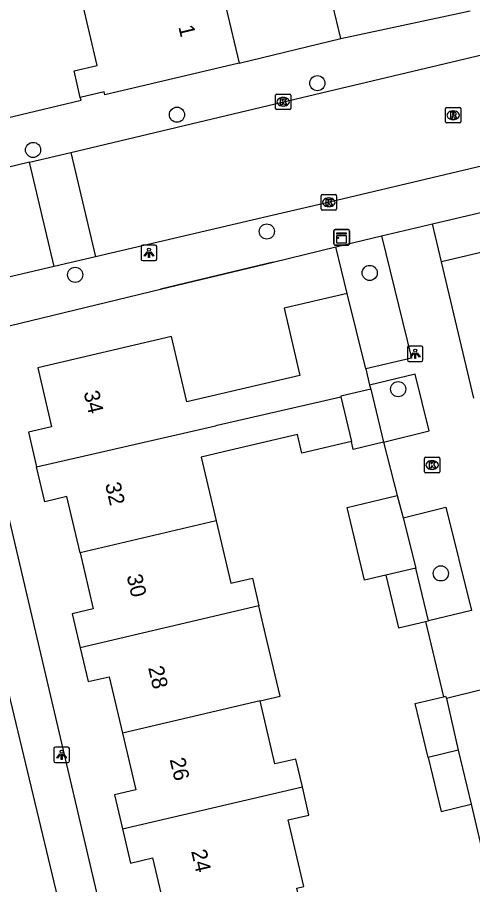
# Model space of a CAD drawing. Extents: x 158038 to 159242, y 380133 to 381214.
# Drawn here: x 158889.1 to 158918.5, y 380678.1 to 380734.1 of the extents above; entities that cross this region are included whole.
import ezdxf

# ---------------------------------------------------------------- set-up
doc = ezdxf.new("R2010")
doc.units = 0
for name, color, linetype in [('IMGEO_Boom', 7, 'Continuous'), ('IMGEO_Groenvoorziening', 7, 'Continuous'), ('IMGEO_Kast', 7, 'Continuous'), ('IMGEO_Kolk', 7, 'Continuous'), ('IMGEO_Lichtpunt', 7, 'Continuous'), ('IMGEO_Muur', 7, 'Continuous'), ('IMGEO_Pand', 7, 'Continuous'), ('IMGEO_Pand_nummerreeks', 7, 'Continuous'), ('IMGEO_Parkeervlak_open', 7, 'Continuous'), ('IMGEO_Rijbaan_lokaal_open', 7, 'Continuous'), ('IMGEO_Rioolput', 7, 'Continuous'), ('IMGEO_Voetpad_open', 7, 'Continuous')]:
    doc.layers.add(name, color=color, linetype=linetype)

msp = doc.modelspace()

# ---------------------------------------------------------------- linework, layer by layer
at = {"layer": 'IMGEO_Boom'}
for centre in [(158908.484, 380729.84), (158899.429, 380727.804), (158890.145, 380725.528), (158905.222, 380720.269), (158892.861, 380717.471), (158911.862, 380717.593), (158913.697, 380710.094), (158916.45, 380698.199)]:
    msp.add_circle(centre, 0.489, dxfattribs=at)
at = {"layer": 'IMGEO_Groenvoorziening'}
for points in [[(158910.413, 380716.268), (158909.679, 380719.27)], [(158918.406, 380683.297), (158919.15, 380680.101), (158921.356, 380680.66)]]:
    msp.add_lwpolyline(points, dxfattribs=at)
at = {"layer": 'IMGEO_Kast'}
for p, q in [((158909.553, 380719.465), (158909.553, 380720.306)), ((158909.553, 380720.306), (158909.553, 380719.465)), ((158909.628, 380720.39), (158910.469, 380720.39)), ((158910.469, 380720.39), (158909.628, 380720.39)), ((158910.553, 380720.315), (158910.553, 380719.474)), ((158910.553, 380719.474), (158910.553, 380720.315)), ((158910.478, 380719.39), (158909.637, 380719.39)), ((158909.637, 380719.39), (158910.478, 380719.39))]:
    msp.add_line(p, q, dxfattribs=at)
for points in [[(158909.748, 380720.18), (158910.348, 380720.18), (158910.348, 380720.095), (158909.748, 380720.095), (158909.748, 380720.18)], [(158909.748, 380720.005), (158910.348, 380720.005), (158910.348, 380719.516), (158909.748, 380719.516), (158909.748, 380720.005)]]:
    msp.add_lwpolyline(points, dxfattribs=at)
msp.add_circle((158909.832, 380719.854), 0.0377, dxfattribs=at)
for centre, start, end in [((158909.631, 380720.312), 92.4484, 184.2845), ((158909.631, 380720.312), 92.4484, 184.2845), ((158910.475, 380720.312), 2.4484, 94.2845), ((158910.475, 380720.312), 2.4484, 94.2845), ((158909.631, 380719.468), 182.4484, 274.2845), ((158909.631, 380719.468), 182.4484, 274.2845), ((158910.475, 380719.468), 272.4484, 4.2845), ((158910.475, 380719.468), 272.4484, 4.2845)]:
    msp.add_arc(centre, 0.0779, start, end, dxfattribs=at)
at = {"layer": 'IMGEO_Kolk'}
for p, q in [((158905.855, 380729.137), (158906.707, 380729.137)), ((158905.78, 380728.211), (158905.78, 380729.063)), ((158906.268, 380728.917), (158906.293, 380728.917)), ((158906.781, 380729.063), (158906.781, 380728.211)), ((158906.707, 380728.137), (158905.855, 380728.137)), ((158906.291, 380728.357), (158906.266, 380728.357)), ((158908.725, 380721.723), (158908.725, 380722.575)), ((158908.8, 380722.649), (158909.652, 380722.649)), ((158909.213, 380722.429), (158909.238, 380722.429)), ((158909.726, 380722.575), (158909.726, 380721.723)), ((158909.236, 380721.869), (158909.211, 380721.869)), ((158909.652, 380721.649), (158908.8, 380721.649)), ((158915.464, 380705.691), (158916.316, 380705.691)), ((158915.389, 380704.765), (158915.389, 380705.617)), ((158915.877, 380705.471), (158915.902, 380705.471)), ((158916.39, 380705.617), (158916.39, 380704.765)), ((158916.316, 380704.691), (158915.464, 380704.691)), ((158915.9, 380704.911), (158915.875, 380704.911))]:
    msp.add_line(p, q, dxfattribs=at)
for points in [[(158905.855, 380729.137), (158906.707, 380729.137)], [(158905.78, 380728.211), (158905.78, 380729.063)], [(158906.101, 380728.837), (158906.224, 380728.837), (158906.224, 380728.686), (158906.354, 380728.837), (158906.518, 380728.837), (158906.372, 380728.686), (158906.525, 380728.437), (158906.373, 380728.437), (158906.288, 380728.601), (158906.224, 380728.534), (158906.224, 380728.437), (158906.101, 380728.437), (158906.101, 380728.837)], [(158906.781, 380729.063), (158906.781, 380728.211)], [(158906.707, 380728.137), (158905.855, 380728.137)], [(158908.725, 380721.723), (158908.725, 380722.575)], [(158908.8, 380722.649), (158909.652, 380722.649)], [(158909.726, 380722.575), (158909.726, 380721.723)], [(158909.046, 380722.349), (158909.169, 380722.349), (158909.169, 380722.198), (158909.299, 380722.349), (158909.463, 380722.349), (158909.317, 380722.198), (158909.47, 380721.949), (158909.318, 380721.949), (158909.233, 380722.113), (158909.169, 380722.046), (158909.169, 380721.949), (158909.046, 380721.949), (158909.046, 380722.349)], [(158909.652, 380721.649), (158908.8, 380721.649)], [(158915.464, 380705.691), (158916.316, 380705.691)], [(158915.389, 380704.765), (158915.389, 380705.617)], [(158915.71, 380705.391), (158915.833, 380705.391), (158915.833, 380705.24), (158915.963, 380705.391), (158916.127, 380705.391), (158915.981, 380705.24), (158916.134, 380704.991), (158915.982, 380704.991), (158915.897, 380705.155), (158915.833, 380705.088), (158915.833, 380704.991), (158915.71, 380704.991), (158915.71, 380705.391)], [(158916.39, 380705.617), (158916.39, 380704.765)], [(158916.316, 380704.691), (158915.464, 380704.691)]]:
    msp.add_lwpolyline(points, dxfattribs=at)
for centre, start, end in [((158905.857, 380729.061), 91.552, 178.448), ((158905.857, 380729.061), 91.552, 178.448), ((158906.705, 380729.061), 1.552, 88.448), ((158906.705, 380729.061), 1.552, 88.448), ((158905.857, 380728.213), 181.552, 268.448), ((158905.857, 380728.213), 181.552, 268.448), ((158906.705, 380728.213), 271.552, 358.448), ((158906.705, 380728.213), 271.552, 358.448), ((158908.802, 380722.573), 91.552, 178.448), ((158908.802, 380722.573), 91.552, 178.448), ((158909.65, 380722.573), 1.552, 88.448), ((158909.65, 380722.573), 1.552, 88.448), ((158908.802, 380721.725), 181.552, 268.448), ((158908.802, 380721.725), 181.552, 268.448), ((158909.65, 380721.725), 271.552, 358.448), ((158909.65, 380721.725), 271.552, 358.448), ((158915.466, 380705.615), 91.552, 178.448), ((158915.466, 380705.615), 91.552, 178.448), ((158916.314, 380705.615), 1.552, 88.448), ((158916.314, 380705.615), 1.552, 88.448), ((158915.466, 380704.767), 181.552, 268.448), ((158915.466, 380704.767), 181.552, 268.448), ((158916.314, 380704.767), 271.552, 358.448), ((158916.314, 380704.767), 271.552, 358.448)]:
    msp.add_arc(centre, 0.0765, start, end, dxfattribs=at)
for centre, major_axis, ratio, start_param, end_param in [((158906.267, 380728.637), (-0.387, 0.002), 0.722429, 4.712389, 7.853982), ((158906.292, 380728.637), (-0.39, 0.002), 0.717154, 1.570796, 4.712389), ((158909.212, 380722.149), (-0.387, 0.002), 0.722429, 4.712389, 7.853982), ((158909.237, 380722.149), (-0.39, 0.002), 0.717154, 1.570796, 4.712389), ((158915.876, 380705.191), (-0.387, 0.002), 0.722429, 4.712389, 7.853982), ((158915.901, 380705.191), (-0.39, 0.002), 0.717154, 1.570796, 4.712389)]:
    msp.add_ellipse(centre, major_axis=major_axis, ratio=ratio, start_param=start_param, end_param=end_param, dxfattribs=at)
at = {"layer": 'IMGEO_Lichtpunt'}
for p, q in [((158897.123, 380719.297), (158897.123, 380718.49)), ((158897.123, 380719.297), (158897.123, 380718.49)), ((158898.025, 380719.392), (158897.217, 380719.392)), ((158898.025, 380719.392), (158897.217, 380719.392)), ((158898.119, 380718.49), (158898.119, 380719.297)), ((158898.119, 380718.49), (158898.119, 380719.297)), ((158897.217, 380718.396), (158898.025, 380718.396)), ((158897.217, 380718.396), (158898.025, 380718.396)), ((158914.299, 380712.78), (158914.299, 380711.973)), ((158914.299, 380712.78), (158914.299, 380711.973)), ((158915.201, 380712.875), (158914.393, 380712.875)), ((158915.201, 380712.875), (158914.393, 380712.875)), ((158915.295, 380711.973), (158915.295, 380712.78)), ((158915.295, 380711.973), (158915.295, 380712.78)), ((158914.393, 380711.879), (158915.201, 380711.879)), ((158914.393, 380711.879), (158915.201, 380711.879)), ((158891.489, 380686.9), (158891.489, 380686.093)), ((158891.489, 380686.9), (158891.489, 380686.093)), ((158892.391, 380686.995), (158891.583, 380686.995)), ((158892.391, 380686.995), (158891.583, 380686.995)), ((158892.485, 380686.093), (158892.485, 380686.9)), ((158892.485, 380686.093), (158892.485, 380686.9)), ((158891.583, 380685.999), (158892.391, 380685.999)), ((158891.583, 380685.999), (158892.391, 380685.999))]:
    msp.add_line(p, q, dxfattribs=at)
for points in [[(158897.497, 380718.961), (158897.536, 380718.933), (158897.348, 380718.671), (158897.31, 380718.698), (158897.497, 380718.961)], [(158897.599, 380718.913), (158897.646, 380718.913), (158897.646, 380718.591), (158897.599, 380718.591), (158897.599, 380718.913)], [(158897.709, 380718.933), (158897.747, 380718.96), (158897.934, 380718.698), (158897.895, 380718.67), (158897.709, 380718.933)], [(158914.673, 380712.444), (158914.712, 380712.416), (158914.524, 380712.154), (158914.486, 380712.181), (158914.673, 380712.444)], [(158914.775, 380712.396), (158914.822, 380712.396), (158914.822, 380712.074), (158914.775, 380712.074), (158914.775, 380712.396)], [(158914.885, 380712.416), (158914.923, 380712.443), (158915.11, 380712.181), (158915.071, 380712.153), (158914.885, 380712.416)], [(158891.863, 380686.564), (158891.902, 380686.536), (158891.714, 380686.274), (158891.676, 380686.301), (158891.863, 380686.564)], [(158891.965, 380686.516), (158892.012, 380686.516), (158892.012, 380686.194), (158891.965, 380686.194), (158891.965, 380686.516)], [(158892.075, 380686.536), (158892.113, 380686.563), (158892.3, 380686.301), (158892.261, 380686.273), (158892.075, 380686.536)]]:
    msp.add_lwpolyline(points, dxfattribs=at)
for centre in [(158897.622, 380719.095), (158914.798, 380712.578), (158891.988, 380686.698)]:
    msp.add_circle(centre, 0.0994, dxfattribs=at)
for centre, start, end in [((158897.217, 380719.297), 90, 180), ((158897.217, 380719.297), 90, 180), ((158898.025, 380719.297), 0, 90), ((158898.025, 380719.297), 0, 90), ((158897.217, 380718.49), 180, 270), ((158897.217, 380718.49), 180, 270), ((158898.025, 380718.49), 270, 0), ((158898.025, 380718.49), 270, 360), ((158914.393, 380712.78), 90, 180), ((158914.393, 380712.78), 90, 180), ((158915.201, 380712.78), 0, 90), ((158915.201, 380712.78), 0, 90), ((158914.393, 380711.973), 180, 270), ((158914.393, 380711.973), 180, 270), ((158915.201, 380711.973), 270, 0), ((158915.201, 380711.973), 270, 360), ((158891.583, 380686.9), 90, 180), ((158891.583, 380686.9), 90, 180), ((158892.391, 380686.9), 0, 90), ((158892.391, 380686.9), 0, 90), ((158891.583, 380686.093), 180, 270), ((158891.583, 380686.093), 180, 270), ((158892.391, 380686.093), 270, 0), ((158892.391, 380686.093), 270, 360)]:
    msp.add_arc(centre, 0.0946, start, end, dxfattribs=at)
at = {"layer": 'IMGEO_Muur'}
msp.add_lwpolyline([(158905.644, 380718.296), (158898.361, 380716.537)], dxfattribs=at)
at = {"layer": 'IMGEO_Pand'}
for points in [[(158907.179, 380738.452), (158907.786, 380735.88), (158902.603, 380734.656), (158903.435, 380731.133)], [(158893.192, 380728.916), (158892.788, 380730.626), (158894.281, 380730.979), (158893.287, 380735.188)], [(158903.435, 380731.133), (158894.784, 380729.091), (158894.739, 380729.281), (158893.192, 380728.916)], [(158922.579, 380719.739), (158916.495, 380718.305)], [(158918.575, 380709.518), (158916.495, 380718.305)], [(158910.413, 380716.268), (158906.344, 380715.313), (158907.36, 380710.982), (158900.064, 380709.28), (158899.076, 380713.49), (158890.442, 380711.464), (158891.333, 380707.666), (158889.84, 380707.316), (158890.367, 380705.068)], [(158911.604, 380711.397), (158910.413, 380716.268)], [(158911.604, 380711.397), (158911.86, 380710.353)], [(158911.86, 380710.353), (158911.926, 380710.084)], [(158890.367, 380705.068), (158901.905, 380707.731), (158902.021, 380707.758), (158910.009, 380709.602)], [(158911.926, 380710.084), (158910.001, 380709.632), (158910.009, 380709.602)], [(158910.009, 380709.602), (158910.689, 380706.702)], [(158911.926, 380710.084), (158912.762, 380706.666)], [(158910.689, 380706.702), (158907.484, 380705.951), (158907.202, 380707.154), (158902.425, 380706.035), (158900.999, 380705.701), (158901.964, 380701.588)], [(158912.762, 380706.666), (158910.805, 380706.206), (158910.689, 380706.702)], [(158893.173, 380699.528), (158892.322, 380703.154), (158890.895, 380702.819), (158890.367, 380705.068)], [(158912.913, 380698.091), (158911.531, 380697.764), (158910.41, 380702.462), (158913.643, 380703.221)], [(158913.643, 380703.221), (158914.011, 380701.782)], [(158914.011, 380701.782), (158914.839, 380698.547)], [(158901.964, 380701.588), (158893.173, 380699.528)], [(158901.964, 380701.588), (158902.908, 380697.563), (158904.293, 380697.888), (158904.712, 380696.102)], [(158893.173, 380699.528), (158894.023, 380695.902), (158892.669, 380695.585), (158893.182, 380693.4)], [(158914.839, 380698.547), (158912.913, 380698.091)], [(158915.651, 380695.144), (158914.839, 380698.547)], [(158912.913, 380698.091), (158913.725, 380694.685), (158915.467, 380695.1)], [(158904.712, 380696.102), (158893.182, 380693.4)], [(158904.794, 380689.965), (158906.082, 380690.267), (158905.146, 380694.253), (158904.712, 380696.102)], [(158915.467, 380695.1), (158915.651, 380695.144)], [(158893.182, 380693.4), (158893.695, 380691.214), (158895.059, 380691.534), (158895.916, 380687.885)], [(158904.794, 380689.965), (158895.916, 380687.885)], [(158907.517, 380684.429), (158907.098, 380686.215), (158905.749, 380685.898), (158904.794, 380689.965)], [(158915.635, 380686.32), (158914.803, 380689.806), (158916.628, 380690.242)], [(158916.628, 380690.242), (158916.748, 380690.27), (158916.816, 380690.128)], [(158916.816, 380690.128), (158917.58, 380686.784)], [(158895.916, 380687.885), (158896.772, 380684.236), (158895.393, 380683.913), (158895.91, 380681.71)], [(158917.58, 380686.784), (158915.635, 380686.32)], [(158917.58, 380686.784), (158918.406, 380683.297)], [(158915.635, 380686.32), (158916.466, 380682.834), (158918.406, 380683.297)], [(158895.91, 380681.71), (158907.517, 380684.429)], [(158907.856, 380674.994), (158907.152, 380677.889), (158907.608, 380677.996), (158906.601, 380682.289), (158907.945, 380682.605), (158907.517, 380684.429)], [(158895.91, 380681.71), (158896.428, 380679.504), (158897.849, 380679.838), (158898.765, 380675.932)]]:
    msp.add_lwpolyline(points, dxfattribs=at)
at = {"layer": 'IMGEO_Parkeervlak_open'}
for points in [[(158916.495, 380718.305), (158915.915, 380720.757)], [(158912.627, 380719.981), (158914.549, 380712.085), (158911.604, 380711.397)], [(158898.765, 380675.932), (158894.884, 380674.937), (158885.832, 380713.512)], [(158912.762, 380706.666), (158915.688, 380707.408), (158914.8, 380711.056), (158911.86, 380710.353)], [(158912.762, 380706.666), (158913.643, 380703.221)], [(158914.011, 380701.782), (158916.78, 380702.469), (158918.432, 380695.812), (158915.651, 380695.144)], [(158915.467, 380695.1), (158916.628, 380690.242)], [(158921.356, 380680.66), (158921.186, 380681.662), (158922.518, 380682.103), (158921.861, 380684.749), (158920.762, 380684.437), (158919.165, 380690.712), (158916.816, 380690.128)]]:
    msp.add_lwpolyline(points, dxfattribs=at)
at = {"layer": 'IMGEO_Rijbaan_lokaal_open'}
for points in [[(158892.585, 380725.37), (158906.223, 380728.622), (158924.707, 380733.004), (158931.767, 380734.678), (158952.007, 380739.486)], [(158953.626, 380732.709), (158946.206, 380730.922), (158908.911, 380722.077), (158905.297, 380721.232), (158894.17, 380718.632)], [(158883.169, 380712.856), (158886.425, 380699.287), (158892.098, 380675.667), (158898.523, 380648.555), (158934.704, 380657.083), (158975.044, 380666.574), (158968.647, 380694.592), (158966.776, 380702.764), (158964.624, 380711.769), (158961.403, 380725.779)], [(158889.92, 380724.734), (158892.585, 380725.37)], [(158892.585, 380725.37), (158894.17, 380718.632)], [(158889.92, 380724.734), (158886.167, 380723.839), (158866.094, 380719.215), (158865.989, 380719.188), (158865.279, 380719.047), (158864.56, 380718.969), (158863.836, 380718.955), (158863.115, 380719.007), (158862.4, 380719.123), (158861.699, 380719.302), (158861.017, 380719.543), (158860.359, 380719.844), (158859.731, 380720.202)], [(158891.502, 380718.008), (158889.92, 380724.734)], [(158894.17, 380718.632), (158891.502, 380718.008)], [(158891.502, 380718.008), (158887.08, 380716.975), (158883.218, 380716.059), (158876.928, 380714.568)]]:
    msp.add_lwpolyline(points, dxfattribs=at)
at = {"layer": 'IMGEO_Rioolput'}
for p, q in [((158916.747, 380727.344), (158916.747, 380728.196)), ((158916.822, 380728.27), (158917.674, 380728.27)), ((158917.235, 380728.05), (158917.26, 380728.05)), ((158917.748, 380728.196), (158917.748, 380727.344)), ((158917.258, 380727.49), (158917.233, 380727.49)), ((158917.674, 380727.27), (158916.822, 380727.27))]:
    msp.add_line(p, q, dxfattribs=at)
for points in [[(158916.747, 380727.344), (158916.747, 380728.196)], [(158916.822, 380728.27), (158917.674, 380728.27)], [(158917.748, 380728.196), (158917.748, 380727.344)], [(158917.336, 380727.968), (158917.084, 380727.97), (158917.084, 380727.57)], [(158917.084, 380727.57), (158917.208, 380727.57), (158917.208, 380727.732), (158917.219, 380727.732)], [(158917.262, 380727.889), (158917.208, 380727.889), (158917.208, 380727.808)], [(158917.208, 380727.808), (158917.26, 380727.808)], [(158917.266, 380727.703), (158917.337, 380727.57), (158917.477, 380727.57), (158917.412, 380727.696)], [(158917.674, 380727.27), (158916.822, 380727.27)]]:
    msp.add_lwpolyline(points, dxfattribs=at)
for centre, radius, start, end in [((158916.824, 380728.194), 0.0765, 91.552, 178.448), ((158916.824, 380728.194), 0.0765, 91.552, 178.448), ((158917.672, 380728.194), 0.0765, 1.552, 88.448), ((158917.672, 380728.194), 0.0765, 1.552, 88.448), ((158917.218, 380727.679), 0.0533, 26.0293, 88.6989), ((158917.244, 380727.997), 0.19, 274.7715, 282.9687), ((158917.268, 380727.793), 0.0964, 77.0061, 93.1865), ((158917.282, 380727.85), 0.0378, 276.6634, 79.6772), ((158917.335, 380727.858), 0.109, 350.3612, 89.416), ((158917.333, 380727.858), 0.112, 277.5842, 350.9817), ((158917.317, 380727.643), 0.108, 29.5134, 73.7905), ((158916.824, 380727.346), 0.0765, 181.552, 268.448), ((158916.824, 380727.346), 0.0765, 181.552, 268.448), ((158917.672, 380727.346), 0.0765, 271.552, 358.448), ((158917.672, 380727.346), 0.0765, 271.552, 358.448)]:
    msp.add_arc(centre, radius, start, end, dxfattribs=at)
for centre, major_axis, ratio, start_param, end_param in [((158917.234, 380727.77), (-0.387, 0.002), 0.722429, 4.712389, 7.853982), ((158917.259, 380727.77), (-0.39, 0.002), 0.717154, 1.570796, 4.712389)]:
    msp.add_ellipse(centre, major_axis=major_axis, ratio=ratio, start_param=start_param, end_param=end_param, dxfattribs=at)
at = {"layer": 'IMGEO_Voetpad_open'}
for points in [[(158909.995, 380732.712), (158909.462, 380734.97), (158905.914, 380750), (158892.226, 380807.981)], [(158909.995, 380732.712), (158918.335, 380734.518)], [(158903.435, 380731.133), (158909.995, 380732.712)], [(158915.915, 380720.757), (158952.986, 380729.494)], [(158885.391, 380726.865), (158893.253, 380728.741), (158893.192, 380728.916)], [(158912.627, 380719.981), (158915.915, 380720.757)], [(158909.679, 380719.27), (158912.627, 380719.981)], [(158885.832, 380713.512), (158898.361, 380716.537), (158905.644, 380718.296), (158909.679, 380719.27)]]:
    msp.add_lwpolyline(points, dxfattribs=at)

# ---------------------------------------------------------------- texts
at = {"layer": 'IMGEO_Pand_nummerreeks'}
for s, rotation, p in [('1', 283.2368, (158899.513, 380733.479)), ('34', 283.1835, (158893.401, 380709.881)), ('32', 283.1835, (158894.787, 380703.962)), ('30', 283.1833, (158896.175, 380698.035)), ('28', 283.1833, (158897.563, 380692.113)), ('26', 283.1833, (158898.95, 380686.194)), ('24', 283.1833, (158900.337, 380680.272))]:
    msp.add_text(s, height=1, rotation=rotation, dxfattribs=at).set_placement(p)

doc.saveas('drawing.dxf')
